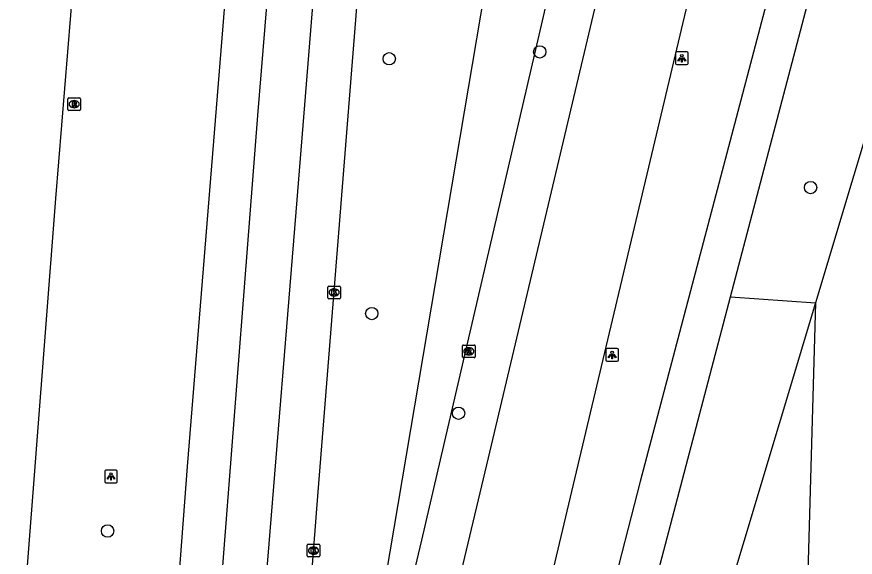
# Model space of a CAD drawing. Extents: x 161848 to 162726, y 385382 to 386521.
# Drawn here: x 161917.5 to 161983.8, y 386392.4 to 386435.2 of the extents above; entities that cross this region are included whole.
import ezdxf

# ---------------------------------------------------------------- set-up
doc = ezdxf.new("R2010")
doc.units = 0
for name, color, linetype in [('IMGEO_Berm_groen', 7, 'Continuous'), ('IMGEO_Boom', 7, 'Continuous'), ('IMGEO_Fietspad_gesloten', 7, 'Continuous'), ('IMGEO_Groenvoorziening', 7, 'Continuous'), ('IMGEO_Kolk', 7, 'Continuous'), ('IMGEO_Lichtpunt', 7, 'Continuous'), ('IMGEO_Rijbaan_regionaal_gesloten', 7, 'Continuous'), ('IMGEO_Rioolput', 7, 'Continuous')]:
    doc.layers.add(name, color=color, linetype=linetype)

msp = doc.modelspace()

# ---------------------------------------------------------------- linework, layer by layer
at = {"layer": 'IMGEO_Berm_groen'}
for points in [[(161966.252, 386465.949), (161949.515, 386393.769), (161941.467, 386359.87), (161960.746, 386474.143)], [(161986.765, 386432.778), (161980.695, 386412.574)], [(161980.695, 386412.574), (161966.223, 386364.407), (161951.544, 386322.36)], [(161973.968, 386413.035), (161980.695, 386412.574)]]:
    msp.add_lwpolyline(points, dxfattribs=at)
at = {"layer": 'IMGEO_Boom'}
for centre in [(161958.862, 386432.444), (161946.952, 386431.895), (161980.305, 386421.699), (161945.567, 386411.72), (161952.441, 386403.822), (161924.66, 386394.502)]:
    msp.add_circle(centre, 0.489, dxfattribs=at)
at = {"layer": 'IMGEO_Fietspad_gesloten'}
for points in [[(161973.968, 386413.035), (161991.223, 386478.677)], [(161984.423, 386465.258), (161983.512, 386461.754), (161966.822, 386398.422), (161959.624, 386370.394)], [(161950.358, 386322.44), (161962.593, 386369.764), (161973.968, 386413.035)]]:
    msp.add_lwpolyline(points, dxfattribs=at)
at = {"layer": 'IMGEO_Groenvoorziening'}
msp.add_lwpolyline([(161980.695, 386412.574), (161978.079, 386320.579), (161977.478, 386299.438)], dxfattribs=at)
at = {"layer": 'IMGEO_Kolk'}
for p, q in [((161942.164, 386413.896), (161943.016, 386413.896)), ((161942.089, 386412.97), (161942.089, 386413.822)), ((161942.577, 386413.676), (161942.602, 386413.676)), ((161943.09, 386413.822), (161943.09, 386412.97)), ((161943.016, 386412.896), (161942.164, 386412.896)), ((161942.6, 386413.116), (161942.575, 386413.116)), ((161940.457, 386392.522), (161940.457, 386393.374)), ((161940.532, 386393.448), (161941.384, 386393.448)), ((161941.458, 386393.374), (161941.458, 386392.522)), ((161940.968, 386392.668), (161940.943, 386392.668)), ((161940.945, 386393.228), (161940.97, 386393.228)), ((161941.384, 386392.448), (161940.532, 386392.448))]:
    msp.add_line(p, q, dxfattribs=at)
for points in [[(161942.164, 386413.896), (161943.016, 386413.896)], [(161942.089, 386412.97), (161942.089, 386413.822)], [(161942.41, 386413.596), (161942.533, 386413.596), (161942.533, 386413.445), (161942.663, 386413.596), (161942.827, 386413.596), (161942.681, 386413.445), (161942.834, 386413.196), (161942.682, 386413.196), (161942.597, 386413.36), (161942.533, 386413.293), (161942.533, 386413.196), (161942.41, 386413.196), (161942.41, 386413.596)], [(161943.09, 386413.822), (161943.09, 386412.97)], [(161943.016, 386412.896), (161942.164, 386412.896)], [(161940.457, 386392.522), (161940.457, 386393.374)], [(161940.532, 386393.448), (161941.384, 386393.448)], [(161941.458, 386393.374), (161941.458, 386392.522)], [(161940.778, 386393.148), (161940.901, 386393.148), (161940.901, 386392.997), (161941.031, 386393.148), (161941.195, 386393.148), (161941.049, 386392.997), (161941.202, 386392.748), (161941.05, 386392.748), (161940.965, 386392.912), (161940.901, 386392.845), (161940.901, 386392.748), (161940.778, 386392.748), (161940.778, 386393.148)], [(161941.384, 386392.448), (161940.532, 386392.448)]]:
    msp.add_lwpolyline(points, dxfattribs=at)
for centre, start, end in [((161942.166, 386413.82), 91.55205, 178.44795), ((161942.166, 386413.82), 91.55205, 178.44795), ((161943.014, 386413.82), 1.55205, 88.44795), ((161943.014, 386413.82), 1.55205, 88.44795), ((161942.166, 386412.972), 181.55205, 268.44795), ((161942.166, 386412.972), 181.55205, 268.44795), ((161943.014, 386412.972), 271.55205, 358.44795), ((161943.014, 386412.972), 271.55205, 358.44795), ((161940.534, 386393.372), 91.55205, 178.44795), ((161940.534, 386393.372), 91.55205, 178.44795), ((161941.382, 386393.372), 1.55205, 88.44795), ((161941.382, 386393.372), 1.55205, 88.44795), ((161940.534, 386392.524), 181.55205, 268.44795), ((161940.534, 386392.524), 181.55205, 268.44795), ((161941.382, 386392.524), 271.55205, 358.44795), ((161941.382, 386392.524), 271.55205, 358.44795)]:
    msp.add_arc(centre, 0.0765, start, end, dxfattribs=at)
for centre, major_axis, ratio, start_param, end_param in [((161942.576, 386413.396), (-0.387, 0.002), 0.722429, 4.712389, 7.853982), ((161942.601, 386413.396), (-0.39, 0.002), 0.717154, 1.570796, 4.712389), ((161940.944, 386392.948), (-0.387, 0.002), 0.722429, 4.712389, 7.853982), ((161940.969, 386392.948), (-0.39, 0.002), 0.717154, 1.570796, 4.712389)]:
    msp.add_ellipse(centre, major_axis=major_axis, ratio=ratio, start_param=start_param, end_param=end_param, dxfattribs=at)
at = {"layer": 'IMGEO_Lichtpunt'}
for p, q in [((161969.612, 386432.343), (161969.612, 386431.536)), ((161969.612, 386432.343), (161969.612, 386431.536)), ((161970.514, 386432.438), (161969.706, 386432.438)), ((161970.514, 386432.438), (161969.706, 386432.438)), ((161970.608, 386431.536), (161970.608, 386432.343)), ((161970.608, 386431.536), (161970.608, 386432.343)), ((161969.706, 386431.442), (161970.514, 386431.442)), ((161969.706, 386431.442), (161970.514, 386431.442)), ((161964.095, 386408.85), (161964.095, 386408.043)), ((161964.095, 386408.85), (161964.095, 386408.043)), ((161964.997, 386408.945), (161964.189, 386408.945)), ((161964.997, 386408.945), (161964.189, 386408.945)), ((161965.091, 386408.043), (161965.091, 386408.85)), ((161965.091, 386408.043), (161965.091, 386408.85)), ((161964.189, 386407.949), (161964.997, 386407.949)), ((161964.189, 386407.949), (161964.997, 386407.949)), ((161925.331, 386399.318), (161924.523, 386399.318)), ((161925.331, 386399.318), (161924.523, 386399.318)), ((161924.429, 386399.223), (161924.429, 386398.416)), ((161924.429, 386399.223), (161924.429, 386398.416)), ((161925.425, 386398.416), (161925.425, 386399.223)), ((161925.425, 386398.416), (161925.425, 386399.223)), ((161924.523, 386398.322), (161925.331, 386398.322)), ((161924.523, 386398.322), (161925.331, 386398.322))]:
    msp.add_line(p, q, dxfattribs=at)
for points in [[(161969.986, 386432.007), (161970.025, 386431.979), (161969.837, 386431.717), (161969.799, 386431.744), (161969.986, 386432.007)], [(161970.088, 386431.959), (161970.135, 386431.959), (161970.135, 386431.637), (161970.088, 386431.637), (161970.088, 386431.959)], [(161970.198, 386431.979), (161970.236, 386432.006), (161970.423, 386431.744), (161970.384, 386431.716), (161970.198, 386431.979)], [(161964.469, 386408.514), (161964.508, 386408.486), (161964.32, 386408.224), (161964.282, 386408.251), (161964.469, 386408.514)], [(161964.571, 386408.466), (161964.618, 386408.466), (161964.618, 386408.144), (161964.571, 386408.144), (161964.571, 386408.466)], [(161964.681, 386408.486), (161964.719, 386408.513), (161964.906, 386408.251), (161964.867, 386408.223), (161964.681, 386408.486)], [(161924.803, 386398.887), (161924.842, 386398.859), (161924.654, 386398.597), (161924.616, 386398.624), (161924.803, 386398.887)], [(161924.905, 386398.839), (161924.952, 386398.839), (161924.952, 386398.517), (161924.905, 386398.517), (161924.905, 386398.839)], [(161925.015, 386398.859), (161925.053, 386398.886), (161925.24, 386398.624), (161925.201, 386398.596), (161925.015, 386398.859)]]:
    msp.add_lwpolyline(points, dxfattribs=at)
for centre in [(161970.111, 386432.141), (161964.594, 386408.648), (161924.928, 386399.021)]:
    msp.add_circle(centre, 0.0994, dxfattribs=at)
for centre, start, end in [((161969.706, 386432.343), 90, 180), ((161969.706, 386432.343), 90, 180), ((161970.514, 386432.343), 0, 90), ((161970.514, 386432.343), 0, 90), ((161969.706, 386431.536), 180, 270), ((161969.706, 386431.536), 180, 270), ((161970.514, 386431.536), 270, 0), ((161970.514, 386431.536), 270, 360), ((161964.189, 386408.85), 90, 180), ((161964.189, 386408.85), 90, 180), ((161964.997, 386408.85), 0, 90), ((161964.997, 386408.85), 0, 90), ((161964.189, 386408.043), 180, 270), ((161964.189, 386408.043), 180, 270), ((161964.997, 386408.043), 270, 0), ((161964.997, 386408.043), 270, 360), ((161924.523, 386399.223), 90, 180), ((161924.523, 386399.223), 90, 180), ((161925.331, 386399.223), 0, 90), ((161925.331, 386399.223), 0, 90), ((161924.523, 386398.416), 180, 270), ((161924.523, 386398.416), 180, 270), ((161925.331, 386398.416), 270, 0), ((161925.331, 386398.416), 270, 360)]:
    msp.add_arc(centre, 0.0946, start, end, dxfattribs=at)
at = {"layer": 'IMGEO_Rijbaan_regionaal_gesloten'}
for points in [[(161928.569, 386324.445), (161936.56, 386427.406), (161941.413, 386486.629), (161944.337, 386520.001)], [(161947.865, 386519.882), (161945.035, 386487.809), (161939.549, 386419.761), (161937.325, 386392.178), (161934.136, 386354.79), (161932.362, 386325.118), (161932.354, 386324.01)], [(161917.469, 386380.791), (161920.561, 386420.826), (161925.54, 386481.846), (161926.325, 386489.795)], [(161938.201, 386489.33), (161930.964, 386399.61), (161930.301, 386390.879), (161925.539, 386328.126), (161925.319, 386324.819)], [(161936.869, 386324.951), (161954.689, 386399.739), (161971.905, 386472.535)], [(161935.918, 386325.144), (161937.874, 386353.145), (161941.332, 386397.609), (161946.516, 386462.814)], [(161956.546, 386377.133), (161961.777, 386399.176), (161974.573, 386453.141), (161976.663, 386461.982)]]:
    msp.add_lwpolyline(points, dxfattribs=at)
at = {"layer": 'IMGEO_Rioolput'}
for p, q in [((161921.515, 386427.875), (161921.515, 386428.727)), ((161921.59, 386428.801), (161922.442, 386428.801)), ((161922.003, 386428.581), (161922.028, 386428.581)), ((161922.516, 386428.727), (161922.516, 386427.875)), ((161922.026, 386428.021), (161922.001, 386428.021)), ((161922.442, 386427.801), (161921.59, 386427.801)), ((161952.749, 386408.302), (161952.749, 386409.154)), ((161952.824, 386409.228), (161953.676, 386409.228)), ((161953.237, 386409.008), (161953.262, 386409.008)), ((161953.75, 386409.154), (161953.75, 386408.302)), ((161953.676, 386408.228), (161952.824, 386408.228)), ((161953.26, 386408.448), (161953.235, 386408.448))]:
    msp.add_line(p, q, dxfattribs=at)
for points in [[(161921.515, 386427.875), (161921.515, 386428.727)], [(161921.59, 386428.801), (161922.442, 386428.801)], [(161922.104, 386428.499), (161921.852, 386428.501), (161921.852, 386428.101)], [(161922.516, 386428.727), (161922.516, 386427.875)], [(161921.852, 386428.101), (161921.976, 386428.101), (161921.976, 386428.263), (161921.987, 386428.263)], [(161922.03, 386428.42), (161921.976, 386428.42), (161921.976, 386428.339)], [(161921.976, 386428.339), (161922.028, 386428.339)], [(161922.034, 386428.234), (161922.105, 386428.101), (161922.245, 386428.101), (161922.18, 386428.227)], [(161922.442, 386427.801), (161921.59, 386427.801)], [(161952.749, 386408.302), (161952.749, 386409.154)], [(161952.824, 386409.228), (161953.676, 386409.228)], [(161953.338, 386408.926), (161953.086, 386408.928), (161953.086, 386408.528)], [(161953.086, 386408.528), (161953.21, 386408.528), (161953.21, 386408.69), (161953.221, 386408.69)], [(161953.264, 386408.847), (161953.21, 386408.847), (161953.21, 386408.766)], [(161953.21, 386408.766), (161953.262, 386408.766)], [(161953.268, 386408.661), (161953.339, 386408.528), (161953.479, 386408.528), (161953.414, 386408.654)], [(161953.75, 386409.154), (161953.75, 386408.302)], [(161953.676, 386408.228), (161952.824, 386408.228)]]:
    msp.add_lwpolyline(points, dxfattribs=at)
for centre, radius, start, end in [((161921.592, 386428.725), 0.0765, 91.55205, 178.44795), ((161921.592, 386428.725), 0.0765, 91.55205, 178.44795), ((161922.103, 386428.389), 0.109, 350.36119, 89.41601), ((161922.44, 386428.725), 0.0765, 1.55205, 88.44795), ((161922.44, 386428.725), 0.0765, 1.55205, 88.44795), ((161921.592, 386427.877), 0.0765, 181.55205, 268.44795), ((161921.592, 386427.877), 0.0765, 181.55205, 268.44795), ((161921.986, 386428.21), 0.0533, 26.02933, 88.69889), ((161922.012, 386428.528), 0.19, 274.7715, 282.96867), ((161922.036, 386428.324), 0.0964, 77.00612, 93.18647), ((161922.05, 386428.381), 0.0378, 276.66336, 79.67722), ((161922.101, 386428.389), 0.112, 277.58423, 350.98172), ((161922.085, 386428.174), 0.108, 29.51342, 73.79051), ((161922.44, 386427.877), 0.0765, 271.55205, 358.44795), ((161922.44, 386427.877), 0.0765, 271.55205, 358.44795), ((161952.826, 386409.152), 0.0765, 91.55205, 178.44795), ((161952.826, 386409.152), 0.0765, 91.55205, 178.44795), ((161953.22, 386408.637), 0.0533, 26.02933, 88.69889), ((161953.246, 386408.955), 0.19, 274.7715, 282.96867), ((161953.27, 386408.751), 0.0964, 77.00612, 93.18647), ((161953.284, 386408.808), 0.0378, 276.66336, 79.67722), ((161953.337, 386408.816), 0.109, 350.36119, 89.41601), ((161953.335, 386408.816), 0.112, 277.58423, 350.98172), ((161953.319, 386408.601), 0.108, 29.51342, 73.79051), ((161953.674, 386409.152), 0.0765, 1.55205, 88.44795), ((161953.674, 386409.152), 0.0765, 1.55205, 88.44795), ((161952.826, 386408.304), 0.0765, 181.55205, 268.44795), ((161952.826, 386408.304), 0.0765, 181.55205, 268.44795), ((161953.674, 386408.304), 0.0765, 271.55205, 358.44795), ((161953.674, 386408.304), 0.0765, 271.55205, 358.44795)]:
    msp.add_arc(centre, radius, start, end, dxfattribs=at)
for centre, major_axis, ratio, start_param, end_param in [((161922.002, 386428.301), (-0.387, 0.002), 0.722429, 4.712389, 7.853982), ((161922.027, 386428.301), (-0.39, 0.002), 0.717154, 1.570796, 4.712389), ((161953.236, 386408.728), (-0.387, 0.002), 0.722429, 4.712389, 7.853982), ((161953.261, 386408.728), (-0.39, 0.002), 0.717154, 1.570796, 4.712389)]:
    msp.add_ellipse(centre, major_axis=major_axis, ratio=ratio, start_param=start_param, end_param=end_param, dxfattribs=at)

doc.saveas('drawing.dxf')
